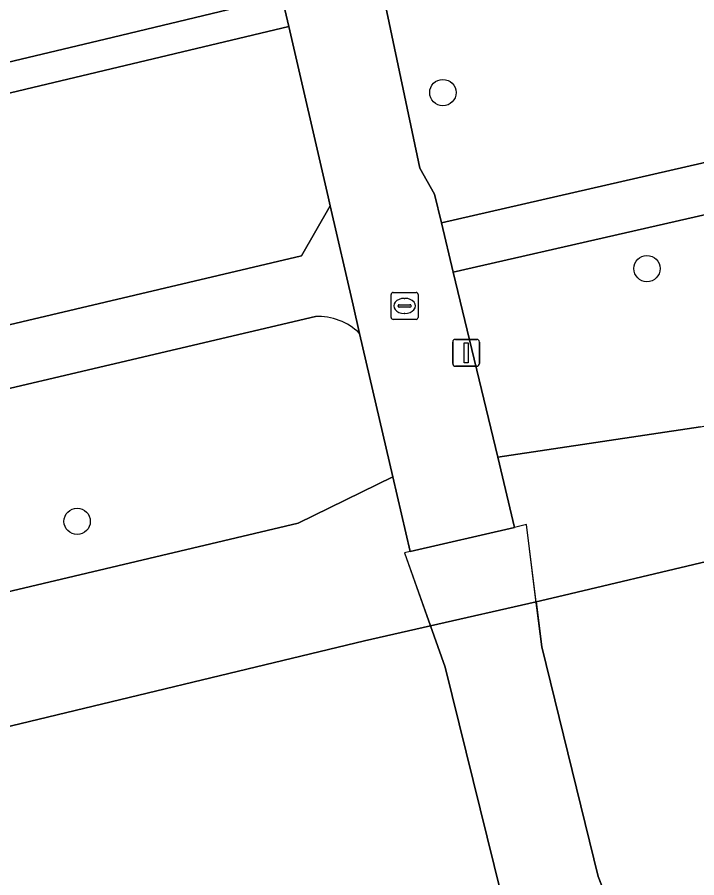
# Model space of a CAD drawing. Extents: x 158455 to 159797, y 387218 to 388672.
# Drawn here: x 159227.26 to 159252.49, y 388273.2 to 388305.17 of the extents above; entities that cross this region are included whole.
import ezdxf

# ---------------------------------------------------------------- set-up
doc = ezdxf.new("R2010")
doc.units = 0
for name, color, linetype in [('IMGEO_Boom', 7, 'Continuous'), ('IMGEO_Dek', 7, 'Continuous'), ('IMGEO_Groenvoorziening', 7, 'Continuous'), ('IMGEO_Hek', 7, 'Continuous'), ('IMGEO_Kolk', 7, 'Continuous'), ('IMGEO_Lichtmast', 7, 'Continuous'), ('IMGEO_Meer_plas_ven_vijver', 7, 'Continuous'), ('IMGEO_Pand', 7, 'Continuous'), ('IMGEO_Voetpad_gesloten', 7, 'Continuous'), ('IMGEO_Voetpad_halfverhard', 7, 'Continuous'), ('IMGEO_Voetpad_open', 7, 'Continuous'), ('IMGEO_Walbescherming', 7, 'Continuous')]:
    doc.layers.add(name, color=color, linetype=linetype)

msp = doc.modelspace()

# ---------------------------------------------------------------- linework, layer by layer
at = {"layer": 'IMGEO_Boom'}
for centre in [(159243.065, 388302.37), (159250.645, 388295.829), (159229.482, 388286.44)]:
    msp.add_circle(centre, 0.489, dxfattribs=at)
at = {"layer": 'IMGEO_Dek'}
msp.add_lwpolyline([(159246.738, 388281.773), (159246.495, 388283.705), (159246.167, 388286.318), (159245.727, 388286.216), (159241.848, 388285.315), (159241.637, 388285.266), (159242.533, 388282.745), (159243.147, 388281.018), (159245.226, 388272.605), (159245.456, 388270.925), (159245.846, 388268.079), (159250.447, 388269.154), (159249.355, 388271.913), (159248.829, 388273.24)], close=True, dxfattribs=at)
at = {"layer": 'IMGEO_Groenvoorziening'}
for points in [[(159098.736, 388324.747), (159111.164, 388294.006), (159114.225, 388286.503), (159118.712, 388285.478), (159120.785, 388281.472), (159125.62, 388268.209), (159127.554, 388264.203), (159128.245, 388261.578), (159129.488, 388259.229), (159131.837, 388258.815), (159133.909, 388259.644), (159138.745, 388259.92), (159140.521, 388258.292), (159180.077, 388267.596), (159197.291, 388271.77), (159226.366, 388278.68), (159240.151, 388282.002), (159242.599, 388282.559), (159246.527, 388283.452), (159247.324, 388283.633), (159258.387, 388286.258)], [(159257.674, 388310.954), (159247.069, 388308.471), (159245.514, 388308.107), (159240.644, 388306.973), (159242.211, 388299.556), (159242.757, 388298.591), (159243.011, 388297.531), (159255.817, 388300.461)], [(159238.877, 388298.162), (159238.799, 388298.5), (159237.338, 388304.821), (159211.928, 388298.766), (159213.244, 388292.695)], [(159256.249, 388298.624), (159243.452, 388295.696), (159245.102, 388288.821), (159252.627, 388289.946), (159274.23, 388294.196), (159274.774, 388294.244), (159275.6, 388294.464), (159276.708, 388295.101), (159281.297, 388299.155), (159281.708, 388299.653), (159281.805, 388300.266), (159281.729, 388301.546), (159267.226, 388300.389)], [(159215.922, 388291.135), (159237.81, 388296.308), (159238.877, 388298.162)], [(159238.331, 388294.051), (159217.884, 388289.24), (159210.455, 388286.911), (159202.093, 388284.114), (159203.874, 388280.211), (159204.249, 388279.711), (159204.72, 388279.299), (159205.266, 388278.995), (159205.863, 388278.811), (159206.486, 388278.755), (159207.106, 388278.829), (159207.698, 388279.031), (159208.328, 388279.425), (159237.696, 388286.369)], [(159237.696, 388286.369), (159241.206, 388288.092), (159239.973, 388293.425)], [(159252.627, 388289.946), (159245.102, 388288.821), (159245.727, 388286.216), (159241.848, 388285.315), (159241.206, 388288.092), (159237.696, 388286.369), (159208.328, 388279.425), (159207.698, 388279.031), (159207.106, 388278.829), (159206.486, 388278.755), (159205.863, 388278.811), (159205.266, 388278.995), (159204.72, 388279.299), (159204.249, 388279.711), (159203.874, 388280.211), (159202.093, 388284.114), (159195.44, 388281.988), (159165.383, 388273.979)]]:
    msp.add_lwpolyline(points, dxfattribs=at)
msp.add_arc((159238.408, 388291.786), 2.266, 46.3206, 91.9414, dxfattribs=at)
at = {"layer": 'IMGEO_Hek'}
for points in [[(159246.527, 388283.452), (159246.167, 388286.318)], [(159241.637, 388285.266), (159242.599, 388282.559)], [(159246.527, 388283.452), (159246.738, 388281.773)], [(159243.147, 388281.018), (159242.599, 388282.559)], [(159246.738, 388281.773), (159248.829, 388273.24)], [(159245.226, 388272.605), (159243.147, 388281.018)], [(159248.829, 388273.24), (159249.385, 388271.836)]]:
    msp.add_lwpolyline(points, dxfattribs=at)
at = {"layer": 'IMGEO_Kolk'}
for p, q in [((159241.142, 388294.019), (159241.142, 388294.871)), ((159241.217, 388294.945), (159242.069, 388294.945)), ((159242.143, 388294.871), (159242.143, 388294.019)), ((159241.63, 388294.725), (159241.655, 388294.725)), ((159241.401, 388294.439), (159241.401, 388294.451)), ((159241.839, 388294.402), (159241.441, 388294.402)), ((159241.444, 388294.488), (159241.842, 388294.488)), ((159241.885, 388294.451), (159241.885, 388294.439)), ((159242.069, 388293.945), (159241.217, 388293.945)), ((159241.653, 388294.165), (159241.628, 388294.165))]:
    msp.add_line(p, q, dxfattribs=at)
for points in [[(159241.142, 388294.019), (159241.142, 388294.871)], [(159241.217, 388294.945), (159242.069, 388294.945)], [(159242.143, 388294.871), (159242.143, 388294.019)], [(159242.069, 388293.945), (159241.217, 388293.945)]]:
    msp.add_lwpolyline(points, dxfattribs=at)
for centre, radius, start, end in [((159241.219, 388294.869), 0.0765, 91.552, 178.448), ((159241.219, 388294.869), 0.0765, 91.552, 178.448), ((159242.067, 388294.869), 0.0765, 1.552, 88.448), ((159242.067, 388294.869), 0.0765, 1.552, 88.448), ((159241.441, 388294.448), 0.0403, 85.8775, 175.7526), ((159241.438, 388294.438), 0.0366, 178.938, 274.7102), ((159241.842, 388294.445), 0.043, 264.8664, 352.4533), ((159241.846, 388294.45), 0.0386, 1.7309, 96.639), ((159241.219, 388294.021), 0.0765, 181.552, 268.448), ((159241.219, 388294.021), 0.0765, 181.552, 268.448), ((159242.067, 388294.021), 0.0765, 271.552, 358.448), ((159242.067, 388294.021), 0.0765, 271.552, 358.448)]:
    msp.add_arc(centre, radius, start, end, dxfattribs=at)
for centre, major_axis, ratio, start_param, end_param in [((159241.629, 388294.445), (-0.387, 0.002), 0.722429, 4.712389, 7.853982), ((159241.654, 388294.445), (-0.39, 0.002), 0.717154, 1.570796, 4.712389)]:
    msp.add_ellipse(centre, major_axis=major_axis, ratio=ratio, start_param=start_param, end_param=end_param, dxfattribs=at)
at = {"layer": 'IMGEO_Lichtmast'}
for p, q in [((159243.432, 388292.302), (159243.432, 388293.102)), ((159243.432, 388293.102), (159243.432, 388292.302)), ((159243.532, 388293.202), (159244.322, 388293.202)), ((159244.322, 388293.202), (159243.532, 388293.202)), ((159244.422, 388293.102), (159244.422, 388292.302)), ((159244.422, 388292.302), (159244.422, 388293.102)), ((159244.322, 388292.202), (159243.532, 388292.202)), ((159243.532, 388292.202), (159244.322, 388292.202))]:
    msp.add_line(p, q, dxfattribs=at)
msp.add_lwpolyline([(159243.852, 388293.077), (159244.002, 388293.077), (159244.002, 388292.327), (159243.852, 388292.327), (159243.852, 388293.077)], dxfattribs=at)
for centre, start, end in [((159243.532, 388293.102), 90, 180), ((159243.532, 388293.102), 90, 180), ((159244.322, 388293.102), 0, 90), ((159244.322, 388293.102), 360, 90), ((159243.532, 388292.302), 180, 270), ((159243.532, 388292.302), 180, 270), ((159244.322, 388292.302), 270, 0), ((159244.322, 388292.302), 270, 0)]:
    msp.add_arc(centre, 0.1, start, end, dxfattribs=at)
at = {"layer": 'IMGEO_Meer_plas_ven_vijver'}
msp.add_lwpolyline([(159258.387, 388286.258), (159247.324, 388283.633), (159246.527, 388283.452), (159242.599, 388282.559), (159240.151, 388282.002), (159226.366, 388278.68), (159197.291, 388271.77), (159180.077, 388267.596), (159140.521, 388258.292)], dxfattribs=at)
at = {"layer": 'IMGEO_Pand'}
msp.add_lwpolyline([(159228.998, 388310.248), (159220.519, 388308.233), (159221.929, 388302.314), (159230.517, 388304.36), (159235.38, 388305.519), (159234.66, 388308.541), (159229.687, 388307.356)], close=True, dxfattribs=at)
at = {"layer": 'IMGEO_Voetpad_gesloten'}
msp.add_lwpolyline([(159246.738, 388281.773), (159246.527, 388283.452), (159246.167, 388286.318), (159245.727, 388286.216), (159241.848, 388285.315), (159241.637, 388285.266), (159242.599, 388282.559), (159243.147, 388281.018), (159245.226, 388272.605), (159245.461, 388270.891), (159245.846, 388268.079), (159250.447, 388269.154), (159249.385, 388271.836), (159248.829, 388273.24)], close=True, dxfattribs=at)
at = {"layer": 'IMGEO_Voetpad_halfverhard'}
for points in [[(159255.817, 388300.461), (159243.011, 388297.531), (159243.452, 388295.696), (159256.249, 388298.624)], [(159239.973, 388293.425), (159239.73, 388294.476), (159238.877, 388298.162), (159237.81, 388296.308), (159215.922, 388291.135)], [(159165.383, 388273.979), (159195.44, 388281.988), (159202.093, 388284.114), (159210.455, 388286.911), (159217.884, 388289.24), (159238.331, 388294.051)]]:
    msp.add_lwpolyline(points, dxfattribs=at)
msp.add_arc((159238.408, 388291.786), 2.266, 46.3206, 91.9414, dxfattribs=at)
at = {"layer": 'IMGEO_Voetpad_open'}
for points in [[(159207.471, 388314.484), (159206.502, 388318.338), (159204.387, 388326.75), (159203.366, 388326.51), (159204.527, 388321.647), (159204.796, 388320.523), (159205.42, 388317.906), (159210.053, 388299.483), (159203.48, 388297.916), (159203.742, 388296.816), (159210.329, 388298.386), (159211.928, 388298.766), (159237.338, 388304.821), (159237.091, 388305.887), (159235.38, 388305.519), (159230.517, 388304.36), (159221.929, 388302.314), (159211.176, 388299.751), (159208.981, 388308.481), (159208.907, 388308.463), (159208.192, 388311.462), (159207.718, 388313.448)], [(159240.644, 388306.973), (159238.296, 388317.041), (159234.821, 388316.213), (159235.164, 388314.775), (159237.28, 388305.928), (159237.091, 388305.887), (159237.338, 388304.821), (159238.799, 388298.5), (159238.877, 388298.162), (159239.73, 388294.476), (159239.973, 388293.425), (159241.206, 388288.092), (159241.848, 388285.315), (159245.727, 388286.216), (159245.102, 388288.821), (159243.452, 388295.696), (159243.011, 388297.531), (159242.757, 388298.591), (159242.211, 388299.556)]]:
    msp.add_lwpolyline(points, close=True, dxfattribs=at)
at = {"layer": 'IMGEO_Walbescherming'}
for points in [[(159258.387, 388286.258), (159247.324, 388283.633)], [(159240.151, 388282.002), (159226.366, 388278.68)]]:
    msp.add_lwpolyline(points, dxfattribs=at)

doc.saveas('drawing.dxf')
